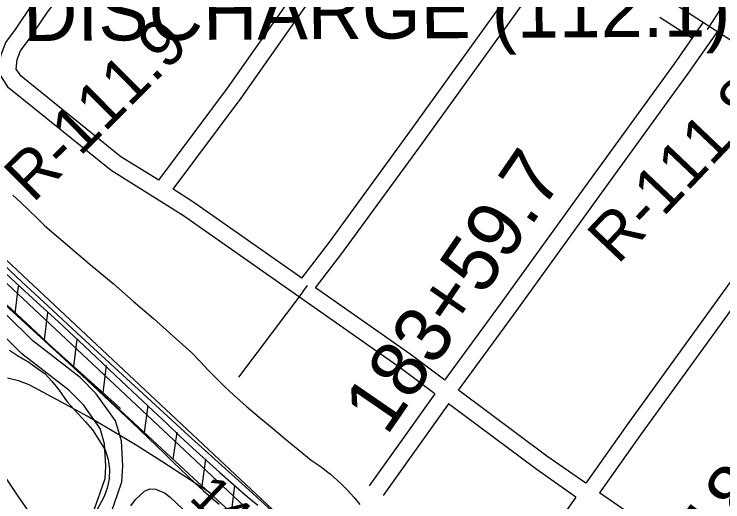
# Model space of a CAD drawing. Extents: x 3625074 to 3663148, y 511451 to 537151.
# Drawn here: x 3630641 to 3631899, y 533282 to 534147 of the extents above; entities that cross this region are included whole.
import ezdxf

# ---------------------------------------------------------------- set-up
doc = ezdxf.new("R2010")
doc.units = 0
for name, color, linetype in [('V-CHAN-NAID', 7, 'Continuous'), ('V-FLOD-BASE', 7, 'Continuous'), ('V-LEVE-TOET', 7, 'Continuous'), ('V-RIVR-RANG', 7, 'Continuous'), ('V-RIVR-RANG-IDEN', 7, 'Continuous'), ('V-ROAD-CNTR', 7, 'Continuous'), ('V-RRAP-FSHR', 7, 'Continuous'), ('V-SITE-VEGE', 7, 'Continuous'), ('V-SURV-IDEN', 7, 'Continuous'), ('V-SURV-LINE', 7, 'Continuous'), ('V-TOPO-MINR', 7, 'Continuous'), ('V-TOPO-SHOR', 7, 'Continuous')]:
    doc.layers.add(name, color=color, linetype=linetype)

msp = doc.modelspace()

# ---------------------------------------------------------------- linework, layer by layer
at = {"layer": 'V-FLOD-BASE'}
msp.add_lwpolyline([(3630607.1, 533704.8), (3630644.5, 533670.3), (3630681.9, 533636), (3630719.3, 533601.6), (3630775.5, 533548.7), (3630831.8, 533495.9), (3630888.2, 533443.1), (3630911.6, 533420.9), (3630935.1, 533398.8), (3630958.8, 533376.9), (3630982.7, 533355.2), (3631006.7, 533333.6), (3631030.8, 533312.2), (3631055, 533290.9), (3631064.6, 533283.3), (3631074.1, 533275.5)], dxfattribs=at)
at = {"layer": 'V-LEVE-TOET'}
for points in [[(3630638.8, 533826), (3630653.3, 533812.6), (3630667.5, 533799.2), (3630681.7, 533785.5), (3630695.7, 533771.7), (3630736, 533737.2), (3630776.4, 533702.9), (3630817.1, 533668.8), (3630852.9, 533637.8), (3630888.5, 533606.7), (3630924, 533575.4), (3630957.1, 533546)], [(3630629.2, 533630.8), (3630663.3, 533598.8), (3630697.4, 533566.6), (3630731.2, 533534.2), (3630761.3, 533506.6), (3630791.2, 533478.8), (3630821, 533450.9), (3630850.6, 533422.8), (3630880.1, 533394.5), (3630909.4, 533366.1), (3630922.7, 533352.9), (3630936, 533339.9), (3630949.6, 533327), (3630963.3, 533314.3), (3630977.1, 533301.8), (3630991.1, 533289.5), (3631005.3, 533277.3)], [(3630957.1, 533546), (3630971.4, 533530.6), (3630985.9, 533515.5), (3631000.6, 533500.5), (3631015.5, 533485.8), (3631030.6, 533471.2), (3631053.3, 533451.5), (3631076.2, 533432), (3631099.2, 533412.6), (3631122.3, 533393.4), (3631145.5, 533374.4), (3631168.8, 533355.4), (3631175.9, 533350.8), (3631182.8, 533346.1), (3631189.6, 533341.1), (3631196.2, 533336), (3631202.8, 533330.8), (3631209.2, 533325.3), (3631215.4, 533319.7), (3631221.6, 533314), (3631227.5, 533308.1), (3631233.4, 533302.1), (3631239.1, 533295.9), (3631244.6, 533289.6), (3631250, 533283.2), (3631255.2, 533276.6)]]:
    msp.add_lwpolyline(points, dxfattribs=at)
at = {"layer": 'V-ROAD-CNTR'}
for p, q in [((3631895.9, 534156.9), (3631871.5, 534119.8)), ((3631153.7, 533654.4), (3631161.9, 533665.4)), ((3631153.7, 533654.4), (3631039.7, 533503.1))]:
    msp.add_line(p, q, dxfattribs=at)
for points in [[(3630772.8, 534841.6), (3630973.5, 534715.2), (3631249.4, 534533.4), (3631423.8, 534418.9), (3631714.9, 534229.7), (3632030.5, 534025.6), (3632185.5, 533923.4), (3632466.7, 533740.1), (3632562.9, 533672.1), (3632638.9, 533602), (3632761.3, 533443.4), (3632883.2, 533254.4), (3632974.7, 533112), (3633067.8, 532968.2), (3633219.4, 532738.8), (3633370, 532525.6), (3633514.4, 532324.7), (3633679.9, 532075.4), (3633970, 531601.1)], [(3631388.4, 533473.4), (3631326.8, 533519.4), (3630942.3, 533789.2), (3630813.5, 533869.6), (3630631.2, 534016.6), (3630614.2, 534042.1), (3630617.5, 534073.8), (3630626.4, 534096.9), (3630643.7, 534119.9), (3630675, 534166.4), (3630857.1, 534411.5), (3630981.9, 534582.3), (3631042.7, 534670)], [(3630898, 533852.2), (3630831, 533894.1), (3630653.6, 534037.1), (3630645.2, 534049.7), (3630646.9, 534066.7), (3630652.9, 534082.2), (3630668.2, 534102.5), (3630699.5, 534149.1), (3630881.3, 534393.8), (3631006.3, 534564.9), (3631067.4, 534652.9)], [(3630898, 533852.2), (3631020.3, 534015.8), (3631249.5, 534342.4), (3631344.4, 534471.9)], [(3630923.6, 533836.3), (3631044.6, 533998.2), (3631273.9, 534324.9), (3631368.6, 534454.2)], [(3631151.9, 533678.8), (3631201, 533742.7), (3631340.3, 533933.4), (3631577.1, 534262.2), (3631605.9, 534301.6)], [(3631176.5, 533661.5), (3631225, 533724.7), (3631364.5, 533915.8), (3631601.4, 534244.6), (3631630.1, 534283.9)], [(3631406, 533497.7), (3631505, 533632.6), (3631652.3, 533836.3), (3631813.8, 534059.2), (3631865.3, 534133.1)], [(3631430, 533479.8), (3631529.3, 533614.9), (3631676.6, 533818.7), (3631838.2, 534041.8), (3631889.9, 534115.9)], [(3632123.3, 533965.1), (3631989.6, 533778.1), (3631728.8, 533417.9), (3631656, 533314.6)], [(3632147.7, 533947.7), (3632014, 533760.5), (3631753.3, 533400.4), (3631680.7, 533297.5)], [(3631151.9, 533678.8), (3630958.8, 533814.3), (3630923.6, 533836.3)], [(3630768.6, 532894), (3630721.9, 533022.9), (3630707.1, 533073.1), (3630707.5, 533109.7), (3630722.9, 533149.3), (3630753.3, 533201.2), (3630773.6, 533239.4), (3630790.6, 533287.3), (3630802.7, 533323), (3630804.4, 533345), (3630802, 533384.6), (3630793.9, 533412), (3630764.3, 533454), (3630738.7, 533479.9), (3630655.1, 533544.5), (3630607.4, 533591.5), (3630510.5, 533680.6), (3630461.8, 533717.2)], [(3630610.4, 533713.2), (3630655.6, 533671.5), (3630700.6, 533629.8), (3630745.5, 533587.8), (3630951.2, 533399.2), (3630998.4, 533356.8), (3631045.4, 533314.3), (3631092.3, 533271.6), (3631099.2, 533266), (3631106, 533260.2), (3631112.6, 533254.3), (3631119.1, 533248.2), (3631125.4, 533242), (3631131.5, 533235.6), (3631137.5, 533229), (3631143.4, 533222.3), (3631149, 533215.4), (3631154.5, 533208.5), (3631159.8, 533201.3), (3631165, 533194.1), (3631169.9, 533186.7), (3631183.4, 533165.2), (3631196.8, 533143.5), (3631209.9, 533121.7)], [(3631406, 533497.7), (3631344.4, 533543.7), (3631176.5, 533661.5)], [(3630796.9, 532904.2), (3630750.4, 533032.3), (3630737.2, 533077.3), (3630737.4, 533103.9), (3630750, 533136.2), (3630779.5, 533186.5), (3630801.2, 533227.3), (3630818.9, 533277.5), (3630832.3, 533316.9), (3630834.5, 533344.8), (3630831.8, 533389.8), (3630821.3, 533425.3), (3630787.3, 533473.3), (3630758.7, 533502.4), (3630674.8, 533567.1), (3630628.1, 533613.2)], [(3631656, 533314.6), (3631587.3, 533362.4), (3631430, 533479.8)], [(3631388.4, 533473.4), (3631324.8, 533384.3), (3631271.9, 533310.1)], [(3631412.5, 533455.4), (3631349.2, 533366.9), (3631296.3, 533292.7)], [(3631638.7, 533290.1), (3631569.7, 533338.1), (3631412.5, 533455.4)], [(3631638.7, 533290.1), (3631584.7, 533213.6), (3631430, 533004.1)], [(3631907.9, 533137.5), (3631712.8, 533275.2), (3631680.7, 533297.5)]]:
    msp.add_lwpolyline(points, dxfattribs=at)
at = {"layer": 'V-RRAP-FSHR'}
for p, q in [((3630643.1, 533615.6), (3630649, 533664.1)), ((3630695.1, 533568.8), (3630701, 533617.3)), ((3630747.1, 533522), (3630753.1, 533570.5)), ((3630799.2, 533475.2), (3630805.1, 533523.7)), ((3630872.7, 533404.3), (3630879.3, 533452.7)), ((3630924, 533356.7), (3630930.7, 533405.1)), ((3630975.4, 533309.2), (3630981.8, 533357.6)), ((3631027, 533261.9), (3631033.4, 533310.3))]:
    msp.add_line(p, q, dxfattribs=at)
for points in [[(3629593.7, 534595.4), (3629628.9, 534549.1), (3629675.7, 534532.6), (3629749.9, 534526.5), (3629800.6, 534479.5), (3629966.7, 534350.4), (3630089.2, 534242), (3630199.3, 534163.2), (3630240.7, 534124.3), (3630335.5, 533982.1), (3630401.2, 533866.3), (3630489.7, 533770.2), (3630626, 533630.9), (3630830.3, 533447.2)], [(3629593.7, 534595.4), (3629628.9, 534549.1), (3629675.7, 534532.6), (3629749.9, 534526.5), (3629800.6, 534479.5), (3629966.7, 534350.4), (3630089.2, 534242), (3630199.3, 534163.2), (3630240.7, 534124.3), (3630335.5, 533982.1), (3630401.2, 533866.3), (3630489.7, 533770.2), (3630626, 533630.9), (3630821.3, 533451.9)], [(3630821.3, 533451.9), (3630960.3, 533323.1), (3631070.4, 533222.2), (3631111.5, 533185.7), (3631138.8, 533134.5), (3631233.2, 532954.2), (3631331, 532784.6), (3631393.8, 532674.1), (3631428.3, 532629.2), (3631478.2, 532572.8), (3631527.1, 532507.7), (3631673.9, 532278.1), (3631870.7, 531995.4)]]:
    msp.add_lwpolyline(points, dxfattribs=at)
at = {"layer": 'V-SITE-VEGE'}
for points in [[(3630633.2, 533550.9), (3630647.1, 533541.3), (3630667.3, 533529.7), (3630682.9, 533518.2), (3630696.4, 533508.9), (3630708.3, 533495.5), (3630720.9, 533480.4), (3630735.7, 533458.9), (3630768.2, 533423.8), (3630780.4, 533409.1), (3630803.2, 533373.6), (3630808.6, 533356.4), (3630810.8, 533339.6), (3630810, 533322.4), (3630806.4, 533305.8), (3630801.1, 533291.1), (3630787.9, 533265.4)], [(3630848.3, 533274.2), (3630857.1, 533285.7), (3630873.1, 533300.7), (3630882.2, 533304.5), (3630892.3, 533303.8), (3630908.1, 533297.3), (3630918.2, 533289.6), (3630941.3, 533268)]]:
    msp.add_lwpolyline(points, dxfattribs=at)
at = {"layer": 'V-SURV-LINE'}
for points in [[(3630476.6, 533852.1), (3631146.8, 533223.9)], [(3631126.3, 533202), (3630456.1, 533830.2)]]:
    msp.add_lwpolyline(points, dxfattribs=at)
at = {"layer": 'V-TOPO-MINR'}
for points in [[(3630990, 533296.7), (3630903.4, 533353.1), (3630859.8, 533380.8), (3630815.7, 533407.6), (3630770.9, 533433.4), (3630725.7, 533458.3), (3630668, 533489.1), (3630649.1, 533496.5), (3630629.8, 533500.9)], [(3630623.3, 533329), (3630646.5, 533293.1), (3630671.2, 533258.3)]]:
    msp.add_lwpolyline(points, dxfattribs=at)
at = {"layer": 'V-TOPO-SHOR'}
msp.add_line((3631787.5, 534141.9), (3631844, 534105.8), dxfattribs=at)

# ---------------------------------------------------------------- texts
at = {"layer": 'V-CHAN-NAID'}
msp.add_text('EAST JEFFERSON DISCHARGE (112.1) (2)', height=100, rotation=0.3854, dxfattribs=at).set_placement((3629438.9, 534091.1))
at = {"layer": 'V-RIVR-RANG'}
msp.add_text('14.3', height=67, rotation=316.3083, dxfattribs=at).set_placement((3630950.2, 533286.6))
at = {"layer": 'V-RIVR-RANG-IDEN'}
for s, rotation, p in [('R-111.9', 44.8182, (3630675.1, 533810.6)), ('R-111.8', 46.4525, (3631712.9, 533701.2))]:
    msp.add_text(s, height=83, rotation=rotation, dxfattribs=at).set_placement(p)
at = {"layer": 'V-SURV-IDEN'}
for s, rotation, p in [('183+59.7', 55.4843, (3631302.7, 533397)), ('189+79.3', 52.7602, (3631894.5, 533180.8))]:
    msp.add_text(s, height=100, rotation=rotation, dxfattribs=at).set_placement(p)

doc.saveas('drawing.dxf')
